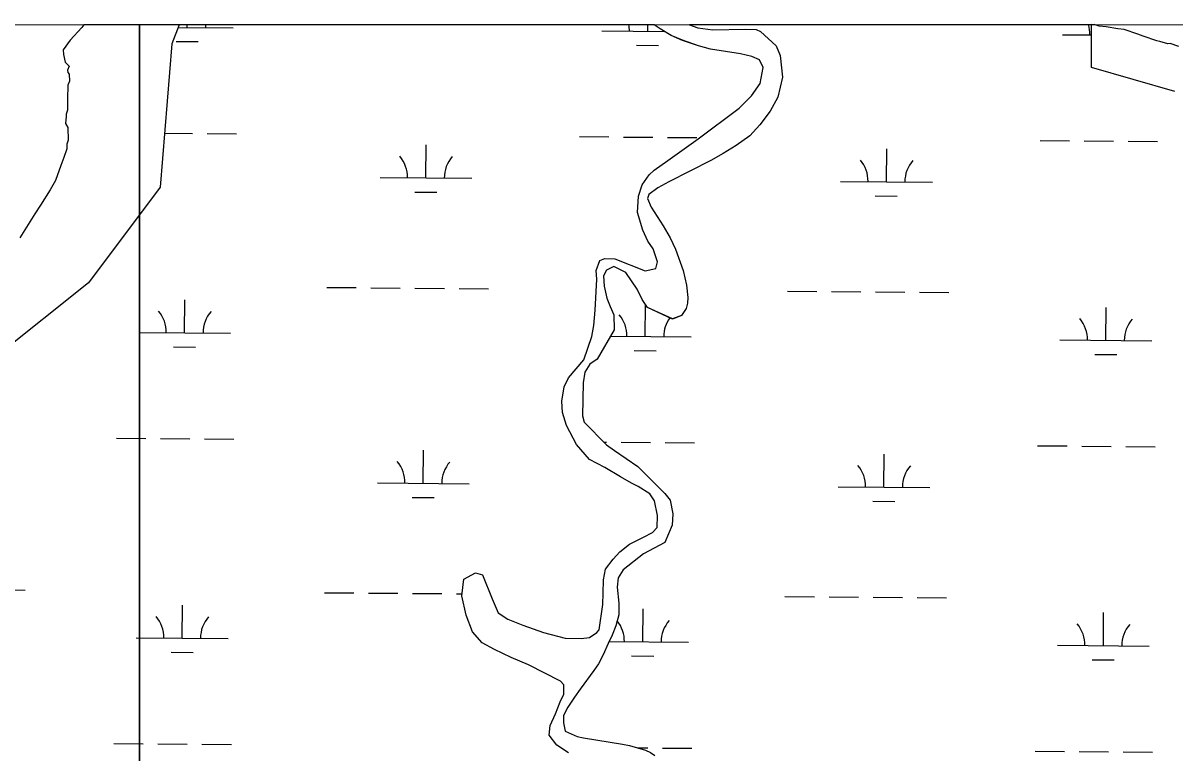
# Model space of a CAD drawing. Extents: x 3271442 to 3309282, y 752266 to 777610.
# Drawn here: x 3300185 to 3301440, y 775041 to 775837 of the extents above; entities that cross this region are included whole.
import ezdxf

# ---------------------------------------------------------------- set-up
doc = ezdxf.new("R2010")
doc.units = 0
for name, color, linetype in [('V-GRID-FRAM', 7, 'Continuous'), ('V-SITE-VEGE', 7, 'Continuous'), ('V-WETL-SWMP', 7, 'Continuous')]:
    doc.layers.add(name, color=color, linetype=linetype)

msp = doc.modelspace()

# ---------------------------------------------------------------- linework, layer by layer
at = {"layer": 'V-GRID-FRAM'}
msp.add_lwpolyline([(3275591.3, 775827.4), (3307043.5, 775836.6), (3307056.7, 757650.8), (3275588.7, 757641.7), (3275591.3, 775827.4)], dxfattribs=at)
at = {"layer": 'V-SITE-VEGE'}
for p, q in [((3300249.2, 775831.8), (3300236.6, 775817.9)), ((3300251.4, 775834.6), (3300249.2, 775831.8)), ((3300312.3, 775834.6), (3300251.4, 775834.6)), ((3300872.8, 775834.8), (3300312.3, 775834.6)), ((3300312.3, 775834.6), (3300312.3, 772479.1)), ((3300312.3, 770557.7), (3300312.3, 775834.6)), ((3300879.5, 775830.4), (3300872.8, 775834.8)), ((3300891.6, 775822.9), (3300879.5, 775830.4)), ((3301352.3, 775834.9), (3300911.5, 775834.8)), ((3300911.5, 775834.8), (3300920.5, 775831.2)), ((3300920.5, 775831.2), (3300937, 775829.2)), ((3300937, 775829.2), (3300972.2, 775829.9)), ((3300972.2, 775829.9), (3300984.1, 775829.6)), ((3300984.1, 775829.6), (3300988.9, 775827.5)), ((3300988.9, 775827.5), (3301005.9, 775811.7)), ((3301357.7, 775833.3), (3301352.3, 775834.9)), ((3301365.4, 775832.5), (3301357.7, 775833.3)), ((3301378.3, 775830.2), (3301365.4, 775832.5)), ((3301385.2, 775829.5), (3301378.3, 775830.2)), ((3301399.8, 775824.6), (3301385.2, 775829.5)), ((3300236.6, 775817.9), (3300229.1, 775807.5)), ((3300903.7, 775817.8), (3300891.6, 775822.9)), ((3300921.1, 775811.8), (3300903.7, 775817.8)), ((3301405.9, 775822.2), (3301399.8, 775824.6)), ((3301420.5, 775817.3), (3301405.9, 775822.2)), ((3301423.9, 775816.5), (3301420.5, 775817.3)), ((3301432.6, 775814.1), (3301423.9, 775816.5)), ((3301435.1, 775814.2), (3301432.6, 775814.1)), ((3301444.6, 775810.9), (3301435.1, 775814.2)), ((3300229.1, 775807.5), (3300229.2, 775802.3)), ((3300229.2, 775802.3), (3300231.1, 775793.8)), ((3300934.3, 775808.1), (3300921.1, 775811.8)), ((3300966.9, 775803.2), (3300934.3, 775808.1)), ((3300979.3, 775800.3), (3300966.9, 775803.2)), ((3300987.8, 775796.4), (3300979.3, 775800.3)), ((3301005.9, 775811.7), (3301010.4, 775801.1)), ((3301010.4, 775801.1), (3301012.6, 775777.6)), ((3300231.1, 775793.8), (3300235.4, 775789.6)), ((3300235.4, 775789.6), (3300233.8, 775785.3)), ((3300991.8, 775788.2), (3300987.8, 775796.4)), ((3300988.4, 775770.7), (3300991.8, 775788.2)), ((3300233.8, 775785.3), (3300233.9, 775782.7)), ((3300233.9, 775782.7), (3300235.6, 775781)), ((3300235.6, 775781), (3300235.7, 775773.3)), ((3301012.6, 775777.6), (3301007.6, 775755.9)), ((3300234.2, 775764.7), (3300233.5, 775757.9)), ((3300235.7, 775773.3), (3300234.1, 775769)), ((3300234.1, 775769), (3300234.2, 775764.7)), ((3300979, 775757.3), (3300988.4, 775770.7)), ((3300233.5, 775757.9), (3300233.8, 775741.6)), ((3300965.6, 775744), (3300979, 775757.3)), ((3301007.6, 775755.9), (3300999.5, 775740.7)), ((3300233.8, 775741.6), (3300232.1, 775737.3)), ((3300232.1, 775737.3), (3300232.2, 775734.7)), ((3300920.7, 775710.6), (3300965.6, 775744)), ((3300999.5, 775740.7), (3300988.2, 775725.7)), ((3300232.2, 775734.7), (3300231.5, 775727)), ((3300231.5, 775727), (3300234.1, 775722.8)), ((3300988.2, 775725.7), (3300977.1, 775713.6)), ((3300234.1, 775722.8), (3300234.4, 775709.1)), ((3300977.1, 775713.6), (3300962.2, 775703.2)), ((3300232.9, 775699.6), (3300229.6, 775690.1)), ((3300234.4, 775709.1), (3300232.8, 775704.7)), ((3300232.8, 775704.7), (3300232.9, 775699.6)), ((3300887.7, 775686.7), (3300920.7, 775710.6)), ((3300962.2, 775703.2), (3300948, 775694.3)), ((3300229.6, 775690.1), (3300226.4, 775681.5)), ((3300948, 775694.3), (3300934.6, 775686.7)), ((3300226.4, 775681.5), (3300220.7, 775665.1)), ((3300867.4, 775671.2), (3300873, 775676.3)), ((3300873, 775676.3), (3300887.7, 775686.7)), ((3300934.6, 775686.7), (3300889, 775663.6)), ((3300220.7, 775665.1), (3300214.9, 775654.7)), ((3300859.8, 775660.4), (3300867.4, 775671.2)), ((3300889, 775663.6), (3300876.8, 775657)), ((3300214.9, 775654.7), (3300204.1, 775638.2)), ((3300855.9, 775648), (3300859.8, 775660.4)), ((3300867.3, 775649.6), (3300865.5, 775645.3)), ((3300876.8, 775657), (3300867.3, 775649.6)), ((3300204.1, 775638.2), (3300198.2, 775628.7)), ((3300854.7, 775630.1), (3300855.9, 775648)), ((3300865.5, 775645.3), (3300869.6, 775635.8)), ((3300198.2, 775628.7), (3300181.6, 775602.7)), ((3300860.7, 775611.1), (3300854.7, 775630.1)), ((3300869.6, 775635.8), (3300882.7, 775615.6)), ((3300882.7, 775615.6), (3300890.3, 775602.6)), ((3300866.2, 775598.8), (3300860.7, 775611.1)), ((3300890.3, 775602.6), (3300896.2, 775590.3)), ((3300871.9, 775590.5), (3300866.2, 775598.8)), ((3300876.5, 775576.4), (3300871.9, 775590.5)), ((3300896.2, 775590.3), (3300904.6, 775566.8)), ((3300809.9, 775566.8), (3300813.7, 775577.8)), ((3300813.7, 775577.8), (3300819.3, 775580.2)), ((3300819.3, 775580.2), (3300830.2, 775579.6)), ((3300830.2, 775579.6), (3300863.2, 775566.6)), ((3300874.6, 775569), (3300876.5, 775576.4)), ((3300810.6, 775557.7), (3300809.9, 775566.8)), ((3300820.9, 775567.4), (3300817.6, 775561.3)), ((3300817.6, 775561.3), (3300818.4, 775549.9)), ((3300828.9, 775571.4), (3300820.9, 775567.4)), ((3300842, 775564.9), (3300828.9, 775571.4)), ((3300854.5, 775546.5), (3300842, 775564.9)), ((3300863.2, 775566.6), (3300874.6, 775569)), ((3300904.6, 775566.8), (3300908, 775551.1)), ((3300808.7, 775523.8), (3300810.6, 775557.7)), ((3300818.4, 775549.9), (3300821.2, 775536.7)), ((3300908, 775551.1), (3300909.7, 775537.5)), ((3300821.2, 775536.7), (3300825, 775527.9)), ((3300860, 775535.4), (3300854.5, 775546.5)), ((3300909.7, 775537.5), (3300909.1, 775531.3)), ((3300807.1, 775506.9), (3300808.7, 775523.8)), ((3300825, 775527.9), (3300828.9, 775518.5)), ((3300865.7, 775526.5), (3300860, 775535.4)), ((3300893, 775514.1), (3300865.7, 775526.5)), ((3300907.7, 775525.5), (3300902.6, 775518)), ((3300909.1, 775531.3), (3300907.7, 775525.5)), ((3300828.9, 775518.5), (3300829.5, 775502.5)), ((3300902.6, 775518), (3300893, 775514.1)), ((3300805, 775495), (3300807.1, 775506.9)), ((3300829.5, 775502.5), (3300810.7, 775470.4)), ((3300796.3, 775469.5), (3300805, 775495)), ((3300779.7, 775450.1), (3300796.3, 775469.5)), ((3300802.8, 775464.8), (3300797.3, 775456.3)), ((3300810.7, 775470.4), (3300802.8, 775464.8)), ((3300774.7, 775440.3), (3300779.7, 775450.1)), ((3300797.3, 775456.3), (3300795.4, 775444.5)), ((3300772.5, 775424.5), (3300774.7, 775440.3)), ((3300795.4, 775444.5), (3300794.8, 775408.7)), ((3300773.1, 775412.1), (3300772.5, 775424.5)), ((3300777.3, 775398), (3300773.1, 775412.1)), ((3300794.8, 775408.7), (3300796.8, 775401.6)), ((3300796.8, 775401.6), (3300821, 775377.1)), ((3300788.3, 775377.5), (3300777.3, 775398)), ((3300802.5, 775361), (3300788.3, 775377.5)), ((3300821, 775377.1), (3300829.7, 775370.8)), ((3300819.2, 775352.2), (3300802.5, 775361)), ((3300829.7, 775370.8), (3300855.1, 775353.4)), ((3300836.4, 775342.1), (3300819.2, 775352.2)), ((3300855.1, 775353.4), (3300884.4, 775324.1)), ((3300848.3, 775335.4), (3300836.4, 775342.1)), ((3300855.6, 775331.5), (3300848.3, 775335.4)), ((3300868.3, 775323.8), (3300855.6, 775331.5)), ((3300873.3, 775316.2), (3300868.3, 775323.8)), ((3300884.4, 775324.1), (3300890.3, 775316.8)), ((3300876.7, 775299.9), (3300873.3, 775316.2)), ((3300890.3, 775316.8), (3300893.2, 775302)), ((3300876.1, 775287), (3300876.7, 775299.9)), ((3300893.2, 775302), (3300892.6, 775289.5)), ((3300871.3, 775281.7), (3300876.1, 775287)), ((3300892.6, 775289.5), (3300884.6, 775270.6)), ((3300846.2, 775268.8), (3300861.4, 775276.4)), ((3300861.4, 775276.4), (3300871.3, 775281.7)), ((3300828.1, 775252.5), (3300835.6, 775260.5)), ((3300835.6, 775260.5), (3300846.2, 775268.8)), ((3300884.6, 775270.6), (3300861.2, 775258.2)), ((3300819.8, 775241.5), (3300828.1, 775252.5)), ((3300861.2, 775258.2), (3300839, 775240.8)), ((3300665.7, 775230.6), (3300678.1, 775237.4)), ((3300678.1, 775237.4), (3300685.9, 775235.3)), ((3300685.9, 775235.3), (3300696.3, 775209.1)), ((3300817.6, 775230), (3300819.8, 775241.5)), ((3300839, 775240.8), (3300833.8, 775232.1)), ((3300663.3, 775212.7), (3300665.7, 775230.6)), ((3300817.5, 775215.5), (3300817.6, 775230)), ((3300833.8, 775232.1), (3300832.5, 775221.8)), ((3300668.2, 775191.3), (3300663.3, 775212.7)), ((3300816.9, 775203), (3300817.5, 775215.5)), ((3300832.5, 775221.8), (3300834.3, 775204.4)), ((3300696.3, 775209.1), (3300702.9, 775194)), ((3300813.1, 775175.4), (3300816.9, 775203)), ((3300834.3, 775204.4), (3300834.3, 775191.7)), ((3300675.1, 775173.3), (3300668.2, 775191.3)), ((3300702.9, 775194), (3300713.5, 775187.1)), ((3300713.5, 775187.1), (3300729.9, 775180.7)), ((3300834.3, 775191.7), (3300831.2, 775179.9)), ((3300685.4, 775161.4), (3300675.1, 775173.3)), ((3300729.9, 775180.7), (3300752.4, 775172.7)), ((3300752.4, 775172.7), (3300776.1, 775166.4)), ((3300802.5, 775167.1), (3300810.4, 775172.7)), ((3300810.4, 775172.7), (3300813.1, 775175.4)), ((3300831.2, 775179.9), (3300827.1, 775169.5)), ((3300698.9, 775153.9), (3300685.4, 775161.4)), ((3300776.1, 775166.4), (3300793.4, 775166)), ((3300793.4, 775166), (3300802.5, 775167.1)), ((3300822.7, 775160.6), (3300817.4, 775148.4)), ((3300827.1, 775169.5), (3300822.7, 775160.6)), ((3300717.2, 775145.2), (3300698.9, 775153.9)), ((3300817.4, 775148.4), (3300812.1, 775138.3)), ((3300735.9, 775137.5), (3300717.2, 775145.2)), ((3300770.8, 775119.7), (3300735.9, 775137.5)), ((3300812.1, 775138.3), (3300807.2, 775131)), ((3300807.2, 775131), (3300792.3, 775110.7)), ((3300774.5, 775115.4), (3300770.8, 775119.7)), ((3300774.4, 775105.5), (3300774.5, 775115.4)), ((3300792.3, 775110.7), (3300786, 775102)), ((3300765.6, 775083.8), (3300770.5, 775097.1)), ((3300770.5, 775097.1), (3300774.4, 775105.5)), ((3300786, 775102), (3300778.9, 775091.4)), ((3300778.9, 775091.4), (3300774.2, 775082.1)), ((3300759.5, 775071.4), (3300765.6, 775083.8)), ((3300774.2, 775082.1), (3300774.3, 775074.2)), ((3300774.3, 775074.2), (3300776, 775065)), ((3300758.7, 775060.6), (3300759.5, 775071.4)), ((3300766.8, 775050), (3300758.7, 775060.6)), ((3300776, 775065), (3300789, 775059.3)), ((3300789, 775059.3), (3300796, 775057.7)), ((3300779.7, 775041.3), (3300766.8, 775050)), ((3300796, 775057.7), (3300838.4, 775051)), ((3300838.4, 775051), (3300846, 775049.3)), ((3300846, 775049.3), (3300863.4, 775044.5)), ((3300863.4, 775044.5), (3300868.9, 775041.7)), ((3300868.9, 775041.7), (3300873.7, 775038.7))]:
    msp.add_line(p, q, dxfattribs=at)
at = {"layer": 'V-WETL-SWMP'}
for p, q in [((3300355.4, 775834.6), (3300347.5, 775814.1)), ((3300354.3, 775831.9), (3300414.1, 775831.4)), ((3300872.8, 775834.8), (3300355.4, 775834.6)), ((3300364.1, 775831.8), (3300364.1, 775834.6)), ((3300816, 775828.1), (3300884.2, 775827.5)), ((3300866, 775827.6), (3300866, 775834.8)), ((3300879.5, 775830.4), (3300872.8, 775834.8)), ((3300891.6, 775822.9), (3300879.5, 775830.4)), ((3301349.4, 775834.9), (3300911.5, 775834.8)), ((3300911.5, 775834.8), (3300920.5, 775831.2)), ((3300920.5, 775831.2), (3300937, 775829.2)), ((3300937, 775829.2), (3300972.2, 775829.9)), ((3300972.2, 775829.9), (3300984.1, 775829.6)), ((3300984.1, 775829.6), (3300988.9, 775827.5)), ((3300988.9, 775827.5), (3301005.9, 775811.7)), ((3301349.4, 775788.1), (3301349.4, 775834.9)), ((3300347.5, 775814.1), (3300334.5, 775657.9)), ((3300352, 775816.5), (3300376, 775816.3)), ((3300853.8, 775812.3), (3300877.8, 775812.1)), ((3300903.7, 775817.7), (3300891.6, 775822.9)), ((3300921.1, 775811.8), (3300903.7, 775817.7)), ((3301317.9, 775823.9), (3301349.4, 775823.7)), ((3300934.3, 775808.1), (3300921.1, 775811.8)), ((3300966.9, 775803.2), (3300934.3, 775808.1)), ((3300979.3, 775800.3), (3300966.9, 775803.2)), ((3300987.8, 775796.4), (3300979.3, 775800.3)), ((3301005.9, 775811.7), (3301010.4, 775801.1)), ((3301010.4, 775801.1), (3301012.6, 775777.6)), ((3300991.8, 775788.2), (3300987.8, 775796.4)), ((3300988.4, 775770.7), (3300991.8, 775788.2)), ((3301440.4, 775762.1), (3301349.4, 775788.1)), ((3301012.6, 775777.6), (3301007.6, 775755.9)), ((3300979, 775757.3), (3300988.4, 775770.7)), ((3300965.6, 775744), (3300979, 775757.3)), ((3301007.6, 775755.9), (3300999.5, 775740.7)), ((3300920.7, 775710.6), (3300965.6, 775744)), ((3300999.5, 775740.7), (3300988.2, 775725.7)), ((3300988.2, 775725.7), (3300977.1, 775713.6)), ((3300339.4, 775716.6), (3300369.7, 775716.3)), ((3300385.7, 775716.2), (3300417.7, 775715.9)), ((3300791.6, 775712.8), (3300823.6, 775712.6)), ((3300839.6, 775712.4), (3300871.6, 775712.2)), ((3300887.6, 775712), (3300919.6, 775711.8)), ((3300977.1, 775713.6), (3300962.2, 775703.2)), ((3300624.2, 775667.8), (3300624.5, 775703.8)), ((3300887.7, 775686.7), (3300920.7, 775710.6)), ((3300962.2, 775703.2), (3300948, 775694.3)), ((3301126.1, 775663.6), (3301126.4, 775699.6)), ((3301293.5, 775708.7), (3301325.5, 775708.4)), ((3301341.5, 775708.3), (3301373.5, 775708)), ((3301389.5, 775707.9), (3301421.5, 775707.6)), ((3300948, 775694.3), (3300934.6, 775686.7)), ((3300867.4, 775671.1), (3300873, 775676.3)), ((3300873, 775676.3), (3300887.7, 775686.7)), ((3300934.6, 775686.7), (3300889, 775663.6)), ((3300574.2, 775668.2), (3300674.2, 775667.4)), ((3300859.8, 775660.4), (3300867.4, 775671.1)), ((3300889, 775663.6), (3300876.8, 775657)), ((3301076.1, 775664), (3301176.1, 775663.2)), ((3300334.5, 775657.9), (3300256.4, 775553.7)), ((3300612.1, 775652.4), (3300636.1, 775652.2)), ((3300855.9, 775648), (3300859.8, 775660.4)), ((3300867.3, 775649.6), (3300865.5, 775645.3)), ((3300876.8, 775657), (3300867.3, 775649.6)), ((3300854.7, 775630.1), (3300855.9, 775648)), ((3300865.5, 775645.3), (3300869.6, 775635.8)), ((3301113.9, 775648.3), (3301137.9, 775648.1)), ((3300860.7, 775611.1), (3300854.7, 775630.1)), ((3300869.6, 775635.8), (3300882.7, 775615.6)), ((3300882.7, 775615.6), (3300890.3, 775602.6)), ((3300866.2, 775598.8), (3300860.7, 775611.1)), ((3300890.3, 775602.6), (3300896.2, 775590.3)), ((3300871.9, 775590.5), (3300866.2, 775598.8)), ((3300876.5, 775576.4), (3300871.9, 775590.5)), ((3300896.2, 775590.3), (3300904.6, 775566.8)), ((3300809.9, 775566.8), (3300813.7, 775577.8)), ((3300813.7, 775577.8), (3300819.3, 775580.2)), ((3300819.3, 775580.2), (3300830.2, 775579.6)), ((3300830.2, 775579.6), (3300863.2, 775566.6)), ((3300874.6, 775569), (3300876.5, 775576.4)), ((3300810.6, 775557.7), (3300809.9, 775566.8)), ((3300820.9, 775567.4), (3300817.6, 775561.3)), ((3300817.6, 775561.3), (3300818.4, 775549.9)), ((3300828.9, 775571.4), (3300820.9, 775567.4)), ((3300842, 775564.9), (3300828.9, 775571.4)), ((3300854.5, 775546.5), (3300842, 775564.9)), ((3300863.2, 775566.6), (3300874.6, 775569)), ((3300904.6, 775566.8), (3300908.1, 775551.1)), ((3300256.4, 775553.7), (3300126.3, 775449.6)), ((3300808.7, 775523.8), (3300810.6, 775557.7)), ((3300818.4, 775549.9), (3300821.2, 775536.7)), ((3300908.1, 775551.1), (3300909.7, 775537.5)), ((3300516.3, 775548.6), (3300548.3, 775548.3)), ((3300564.3, 775548.2), (3300596.3, 775547.9)), ((3300612.3, 775547.8), (3300644.3, 775547.5)), ((3300660.3, 775547.4), (3300692.3, 775547.1)), ((3300821.2, 775536.7), (3300825, 775527.9)), ((3300860, 775535.4), (3300854.5, 775546.5)), ((3300909.7, 775537.5), (3300909.1, 775531.3)), ((3301018.2, 775544.4), (3301050.2, 775544.2)), ((3301066.2, 775544.1), (3301098.2, 775543.8)), ((3301114.2, 775543.7), (3301146.2, 775543.4)), ((3301162.2, 775543.3), (3301194.2, 775543)), ((3300361.3, 775499.1), (3300361.6, 775535.1)), ((3300807.1, 775506.9), (3300808.7, 775523.8)), ((3300825, 775527.9), (3300828.9, 775518.5)), ((3300865.7, 775526.5), (3300860, 775535.4)), ((3300863.2, 775495), (3300863.5, 775529.9)), ((3300893, 775514.2), (3300865.7, 775526.5)), ((3300907.7, 775525.5), (3300902.6, 775518)), ((3300909.1, 775531.3), (3300907.7, 775525.5)), ((3301365.1, 775490.8), (3301365.4, 775526.8)), ((3300828.9, 775518.5), (3300829.5, 775502.5)), ((3300902.6, 775518), (3300893, 775514.2)), ((3300311.3, 775499.5), (3300411.3, 775498.7)), ((3300804.9, 775495), (3300807.1, 775506.9)), ((3300829.5, 775502.5), (3300810.7, 775470.4)), ((3300796.3, 775469.5), (3300804.9, 775495)), ((3300825.2, 775495.3), (3300913.2, 775494.6)), ((3301315.1, 775491.3), (3301415.1, 775490.4)), ((3300349.2, 775483.8), (3300373.2, 775483.6)), ((3300851.1, 775479.7), (3300875.1, 775479.5)), ((3301353, 775475.5), (3301377, 775475.3)), ((3300779.7, 775450.1), (3300796.3, 775469.5)), ((3300802.8, 775464.8), (3300797.3, 775456.3)), ((3300810.7, 775470.4), (3300802.8, 775464.8)), ((3300774.7, 775440.3), (3300779.7, 775450.1)), ((3300797.3, 775456.3), (3300795.4, 775444.5)), ((3300772.4, 775424.5), (3300774.7, 775440.3)), ((3300795.4, 775444.5), (3300794.8, 775408.7)), ((3300773.1, 775412.1), (3300772.4, 775424.5)), ((3300777.3, 775398), (3300773.1, 775412.1)), ((3300794.8, 775408.7), (3300796.8, 775401.6)), ((3300796.8, 775401.6), (3300821, 775377.1)), ((3300788.3, 775377.5), (3300777.3, 775398)), ((3300287, 775384.3), (3300319, 775384)), ((3300335, 775383.9), (3300367, 775383.6)), ((3300383, 775383.5), (3300415, 775383.2)), ((3300802.5, 775361), (3300788.3, 775377.5)), ((3300818.2, 775379.9), (3300820.9, 775379.9)), ((3300821, 775377.1), (3300829.7, 775370.8)), ((3300836.9, 775379.8), (3300868.9, 775379.5)), ((3300884.9, 775379.4), (3300916.9, 775379.1)), ((3301290.8, 775376), (3301322.8, 775375.8)), ((3301338.8, 775375.6), (3301370.8, 775375.4)), ((3301386.8, 775375.2), (3301418.8, 775375)), ((3300621.4, 775335.1), (3300621.7, 775371.1)), ((3300819.2, 775352.2), (3300802.5, 775361)), ((3300829.7, 775370.8), (3300855.1, 775353.4)), ((3301123.3, 775331), (3301123.6, 775367)), ((3300836.4, 775342.1), (3300819.2, 775352.2)), ((3300855.1, 775353.4), (3300884.4, 775324.1)), ((3300571.4, 775335.5), (3300671.4, 775334.7)), ((3300848.3, 775335.4), (3300836.4, 775342.1)), ((3300855.6, 775331.5), (3300848.3, 775335.4)), ((3300868.3, 775323.8), (3300855.6, 775331.5)), ((3300873.3, 775316.2), (3300868.3, 775323.8)), ((3300884.4, 775324.1), (3300890.3, 775316.8)), ((3301073.3, 775331.4), (3301173.3, 775330.6)), ((3300609.3, 775319.8), (3300633.3, 775319.6)), ((3300876.6, 775299.9), (3300873.3, 775316.2)), ((3300890.3, 775316.8), (3300893.2, 775302)), ((3301111.2, 775315.6), (3301135.2, 775315.4)), ((3300876.1, 775287), (3300876.6, 775299.9)), ((3300893.2, 775302), (3300892.6, 775289.5)), ((3300871.3, 775281.7), (3300876.1, 775287)), ((3300892.6, 775289.5), (3300884.6, 775270.6)), ((3300846.2, 775268.8), (3300861.4, 775276.4)), ((3300861.4, 775276.4), (3300871.3, 775281.7)), ((3300828.1, 775252.5), (3300835.6, 775260.5)), ((3300835.6, 775260.5), (3300846.2, 775268.8)), ((3300884.6, 775270.6), (3300861.2, 775258.2)), ((3300819.8, 775241.5), (3300828.1, 775252.5)), ((3300861.2, 775258.2), (3300839, 775240.8)), ((3300665.6, 775230.6), (3300678.1, 775237.4)), ((3300678.1, 775237.4), (3300685.9, 775235.3)), ((3300685.9, 775235.3), (3300696.3, 775209.1)), ((3300817.6, 775230), (3300819.8, 775241.5)), ((3300839, 775240.8), (3300833.8, 775232.1)), ((3300663.3, 775212.7), (3300665.6, 775230.6)), ((3300817.5, 775215.5), (3300817.6, 775230)), ((3300833.8, 775232.1), (3300832.5, 775221.8)), ((3300155.7, 775218.9), (3300187.7, 775218.6)), ((3300513.6, 775215.9), (3300545.6, 775215.7)), ((3300561.6, 775215.5), (3300593.6, 775215.3)), ((3300609.6, 775215.1), (3300641.6, 775214.9)), ((3300657.6, 775214.7), (3300663.5, 775214.7)), ((3300668.2, 775191.3), (3300663.3, 775212.7)), ((3300816.9, 775203), (3300817.5, 775215.5)), ((3300832.5, 775221.8), (3300834.3, 775204.4)), ((3301015.5, 775211.8), (3301047.5, 775211.5)), ((3301063.5, 775211.4), (3301095.5, 775211.1)), ((3301111.5, 775211), (3301143.5, 775210.7)), ((3301159.5, 775210.6), (3301191.5, 775210.3)), ((3300358.6, 775166.5), (3300358.9, 775202.5)), ((3300696.3, 775209.1), (3300702.9, 775194)), ((3300813.1, 775175.4), (3300816.9, 775203)), ((3300834.3, 775204.4), (3300834.3, 775191.7)), ((3300860.5, 775162.3), (3300860.8, 775198.3)), ((3300675.1, 775173.3), (3300668.2, 775191.3)), ((3300702.9, 775194), (3300713.5, 775187.1)), ((3300713.5, 775187.1), (3300729.9, 775180.7)), ((3300834.3, 775191.7), (3300831.2, 775179.9)), ((3301362.4, 775158.2), (3301362.7, 775194.2)), ((3300685.4, 775161.4), (3300675.1, 775173.3)), ((3300729.9, 775180.7), (3300752.4, 775172.7)), ((3300752.4, 775172.7), (3300776.1, 775166.4)), ((3300802.5, 775167.1), (3300810.4, 775172.7)), ((3300810.4, 775172.7), (3300813.1, 775175.4)), ((3300831.2, 775179.9), (3300827.1, 775169.5)), ((3300308.6, 775166.9), (3300408.6, 775166)), ((3300698.9, 775153.9), (3300685.4, 775161.4)), ((3300776.1, 775166.4), (3300793.4, 775166)), ((3300793.4, 775166), (3300802.5, 775167.1)), ((3300822.7, 775160.6), (3300817.4, 775148.4)), ((3300827.1, 775169.5), (3300822.7, 775160.6)), ((3300823.7, 775162.6), (3300910.5, 775161.9)), ((3300346.5, 775151.1), (3300370.5, 775150.9)), ((3300717.2, 775145.2), (3300698.9, 775153.9)), ((3300817.4, 775148.4), (3300812.1, 775138.3)), ((3301312.4, 775158.6), (3301412.4, 775157.8)), ((3300735.9, 775137.5), (3300717.2, 775145.2)), ((3300770.8, 775119.7), (3300735.9, 775137.5)), ((3300812.1, 775138.3), (3300807.2, 775131)), ((3300848.4, 775147), (3300872.4, 775146.8)), ((3301350.3, 775142.9), (3301374.3, 775142.7)), ((3300807.2, 775131), (3300792.3, 775110.7)), ((3300774.5, 775115.4), (3300770.8, 775119.7)), ((3300774.4, 775105.5), (3300774.5, 775115.4)), ((3300792.3, 775110.7), (3300786, 775102)), ((3300765.6, 775083.8), (3300770.5, 775097.1)), ((3300770.5, 775097.1), (3300774.4, 775105.5)), ((3300786, 775102), (3300778.9, 775091.4)), ((3300778.9, 775091.4), (3300774.2, 775082.1)), ((3300759.5, 775071.4), (3300765.6, 775083.8)), ((3300774.2, 775082.1), (3300774.3, 775074.2)), ((3300774.3, 775074.2), (3300776, 775065)), ((3300758.7, 775060.6), (3300759.5, 775071.4)), ((3300766.8, 775050), (3300758.7, 775060.6)), ((3300776, 775065), (3300789, 775059.3)), ((3300789, 775059.3), (3300796, 775057.7)), ((3300284.2, 775051.6), (3300316.2, 775051.4)), ((3300332.2, 775051.2), (3300364.2, 775051)), ((3300380.2, 775050.8), (3300412.2, 775050.6)), ((3300779.7, 775041.3), (3300766.8, 775050)), ((3300796, 775057.7), (3300838.4, 775051)), ((3300838.4, 775051), (3300846, 775049.3)), ((3300846, 775049.3), (3300863.4, 775044.5)), ((3300854.7, 775046.9), (3300866.1, 775046.8)), ((3300882.1, 775046.7), (3300914.1, 775046.4)), ((3300863.4, 775044.5), (3300868.9, 775041.7)), ((3300868.9, 775041.7), (3300873.7, 775038.7)), ((3301288, 775043.4), (3301320, 775043.1)), ((3301336, 775043), (3301368, 775042.7)), ((3301384, 775042.6), (3301416, 775042.3))]:
    msp.add_line(p, q, dxfattribs=at)
for centre, start, end in [((3300419.3, 775831.8), 175.3663, 180.2999), ((3300810.7, 775828.6), 358.7563, 10.1404), ((3301312.6, 775824.4), 358.7563, 17.3116), ((3300568.9, 775668.7), 358.7563, 40.2999), ((3300679.4, 775667.8), 138.7563, 180.2999), ((3301070.8, 775664.6), 358.7563, 40.2999), ((3301181.3, 775663.7), 138.7563, 180.2999), ((3300306.1, 775500), 358.7563, 40.2999), ((3300416.6, 775499.1), 138.7563, 180.2999), ((3300808, 775495.9), 358.7563, 40.2999), ((3300918.5, 775495), 144.262, 180.2999), ((3301309.9, 775491.8), 358.7563, 40.2999), ((3301420.4, 775490.9), 138.7563, 180.2999), ((3300566.2, 775336), 358.7563, 40.2999), ((3300676.7, 775335.1), 138.7563, 180.2999), ((3301068.1, 775331.9), 358.7563, 40.2999), ((3301178.6, 775331), 138.7563, 180.2999), ((3300303.4, 775167.4), 358.7563, 40.2999), ((3300413.8, 775166.5), 138.7563, 180.2999), ((3300805.3, 775163.2), 358.7563, 39.0186), ((3300915.7, 775162.3), 138.7563, 180.2999), ((3301307.1, 775159.1), 358.7563, 40.2999), ((3301417.6, 775158.2), 138.7563, 180.2999)]:
    msp.add_arc(centre, 35.2, start, end, dxfattribs=at)

doc.saveas('drawing.dxf')
